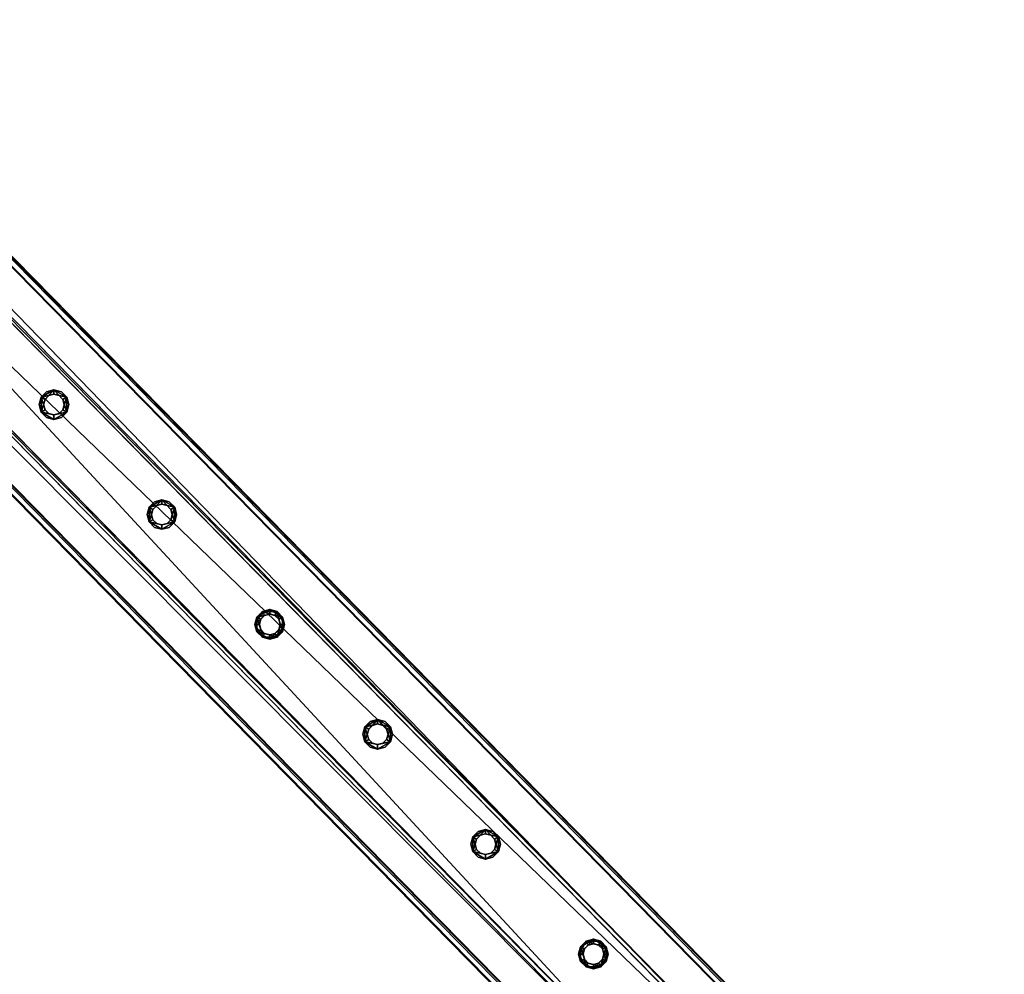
# Model space of a CAD drawing. Header units: millimetres. Extents: x 93711086 to 93775423, y 1247239064 to 1247319365.
# Tile 639 of 656: x 93737637 to 93738346, y 1247285714 to 1247286400. Entities that reach past the tile are written whole.
import ezdxf

# ---------------------------------------------------------------- set-up
doc = ezdxf.new("R2010")
doc.units = ezdxf.units.MM
doc.layers.add('BEAM', color=7, linetype='Continuous')

# ---------------------------------------------------------------- blocks, each defined once
blk = doc.blocks.new('5bbbe152-908d-476c-86af-f8c3bda7d93c')
at = {"color": 0, "transparency": 16777216}
mesh = blk.add_polyface(dxfattribs=at)
corners = [(93746645.62, 1247277057.67, 4971.49), (93746647.26, 1247277056.79, 5031.46), (93746991.77, 1247276710, 5017.42), (93746990.21, 1247276710.81, 4957.44), (93746989.83, 1247276711.2, 4957.46), (93746643.57, 1247277053.34, 5026.51), (93746642.07, 1247277054.15, 4971.53), (93746986.28, 1247276707.68, 4957.5), (93746988.12, 1247276706.53, 5012.46), (93746563.85, 1247276976.82, 4972.53), (93746565.34, 1247276976.01, 5027.5), (93746910.49, 1247276628.59, 5013.44), (93746908.27, 1247276630.13, 4958.49), (93746561.93, 1247276972.42, 5032.55), (93746560.29, 1247276973.3, 4972.58), (93746904.72, 1247276626.61, 4958.54), (93746907.09, 1247276624.98, 5018.48), (93746646.91, 1247277057.14, 5031.48), (93746561.35, 1247276973.01, 5032.57), (93746641.67, 1247277054.56, 4971.55), (93746645.23, 1247277058.06, 4971.51), (93746564.77, 1247276976.59, 5027.53), (93746643.2, 1247277053.71, 5026.52), (93746559.68, 1247276973.93, 4972.6), (93746563.24, 1247276977.43, 4972.56), (93735437.15, 1247288462.97, 5519.22), (93735351.43, 1247288378.99, 5520.32), (93735351.86, 1247288378.55, 5520.3), (93735437.5, 1247288462.61, 5519.2), (93735435.8, 1247288463.55, 5459.23), (93735432.24, 1247288460.05, 5459.28), (93735431.86, 1247288460.43, 5459.3), (93735433.43, 1247288459.55, 5514.27), (93735433.79, 1247288459.19, 5514.25), (93735354.86, 1247288382.57, 5515.28), (93735355.29, 1247288382.13, 5515.26), (93735353.29, 1247288383.45, 5460.31), (93735353.74, 1247288383, 5460.29), (93735349.72, 1247288379.95, 5460.35), (93735350.17, 1247288379.49, 5460.33)]
mesh.append_faces([[corners[k] for k in face] for face in [(19, 0, 7, 19), (21, 5, 11, 21), (23, 9, 15, 23), (0, 29, 28, 0), (30, 6, 22, 30), (34, 33, 21, 34), (36, 35, 10, 36), (10, 24, 36, 10), (38, 37, 23, 38)]], dxfattribs={"vtx0": -1, "vtx1": -1, "vtx2": -1, "vtx3": -1, "color": 0})
mesh.append_faces([[corners[k] for k in face] for face in [(13, 2, 1, 13), (27, 17, 28, 27), (29, 19, 30, 29), (39, 13, 18, 39)]], dxfattribs={"vtx0": -1, "vtx2": -1, "vtx3": -1, "color": 0})
mesh.append_faces([[corners[k] for k in face] for face in [(4, 0, 2, 4), (8, 5, 7, 8), (12, 9, 11, 12), (16, 13, 15, 16), (1, 17, 13, 1), (28, 25, 27, 28), (28, 17, 0, 28), (30, 31, 29, 30), (33, 32, 30, 33), (22, 33, 30, 22), (27, 26, 39, 27), (39, 23, 13, 39), (18, 27, 39, 18)]], dxfattribs={"vtx1": -1, "vtx2": -1, "vtx3": -1, "color": 0})
mesh.append_faces([[corners[k] for k in face] for face in [(0, 1, 2, 0), (2, 3, 4, 2), (5, 6, 7, 5), (9, 10, 11, 9), (13, 14, 15, 13), (17, 18, 13, 17), (13, 16, 2, 13), (19, 20, 0, 19), (0, 4, 7, 0), (7, 6, 19, 7), (21, 22, 5, 21), (5, 8, 11, 5), (11, 10, 21, 11), (23, 24, 9, 23), (9, 12, 15, 9), (15, 14, 23, 15), (25, 26, 27, 25), (27, 18, 17, 27), (17, 1, 0, 17), (0, 20, 29, 0), (29, 20, 19, 29), (32, 31, 30, 32), (30, 19, 6, 30), (6, 5, 22, 6), (34, 32, 33, 34), (33, 22, 21, 33), (21, 35, 34, 21), (36, 34, 35, 36), (35, 21, 10, 35), (10, 9, 24, 10), (24, 37, 36, 24), (38, 36, 37, 38), (37, 24, 23, 37), (23, 39, 38, 23), (26, 38, 39, 26), (23, 14, 13, 23)]], dxfattribs={"vtx2": -1, "vtx3": -1, "color": 0})
blk = doc.blocks.new('58c448a9-4bff-47b0-b0e8-65a68e47db47')
at = {"color": 0, "transparency": 16777216}
mesh = blk.add_polyface(dxfattribs=at)
corners = [(93738173.31, 1247285549.12, 4492.75), (93738216.12, 1247285591.17, 4492.75), (93736818.73, 1247287013.71, 4553.64), (93736775.92, 1247286971.66, 4553.64), (93738215.26, 1247285592.04, 4452.77), (93736817.87, 1247287014.58, 4513.66), (93738213.12, 1247285589.94, 4452.77), (93736815.73, 1247287012.48, 4513.66), (93738213.91, 1247285589.13, 4489.75), (93736816.52, 1247287011.67, 4550.64), (93738175.39, 1247285551.29, 4489.75), (93736778, 1247286973.83, 4550.64), (93738174.6, 1247285552.09, 4452.77), (93736777.21, 1247286974.63, 4513.66), (93738172.46, 1247285549.99, 4452.77), (93736775.07, 1247286972.53, 4513.66)]
mesh.append_faces([[corners[k] for k in face] for face in [(0, 2, 3, 0), (1, 5, 2, 1), (4, 7, 5, 4), (6, 9, 7, 6), (8, 11, 9, 8), (10, 13, 11, 10), (12, 15, 13, 12), (14, 3, 15, 14)]], dxfattribs={"vtx0": -1, "color": 0})
mesh.append_faces([[corners[k] for k in face] for face in [(2, 7, 9, 2), (11, 15, 3, 11), (0, 12, 10, 0), (8, 4, 1, 8)]], dxfattribs={"vtx0": -1, "vtx2": -1, "vtx3": -1, "color": 0})
mesh.append_faces([[corners[k] for k in face] for face in [(3, 2, 9, 3), (9, 11, 3, 9), (1, 0, 10, 1), (10, 8, 1, 10)]], dxfattribs={"vtx1": -1, "vtx2": -1, "vtx3": -1, "color": 0})
mesh.append_faces([[corners[k] for k in face] for face in [(0, 1, 2, 0), (1, 4, 5, 1), (4, 6, 7, 4), (6, 8, 9, 6), (8, 10, 11, 8), (10, 12, 13, 10), (12, 14, 15, 12), (14, 0, 3, 14), (2, 5, 7, 2), (11, 13, 15, 11), (0, 14, 12, 0), (8, 6, 4, 8)]], dxfattribs={"vtx2": -1, "vtx3": -1, "color": 0})
blk = doc.blocks.new('68132d3e-b320-44af-b247-9f93fc64a0fe')
at = {"color": 0, "transparency": 16777216}
mesh = blk.add_polyface(dxfattribs=at)
corners = [(93738050.11, 1247285720.76, 4499.53), (93738046.38, 1247285721.76, 4499.53), (93738046.38, 1247285721.76, 5399.53), (93738050.11, 1247285720.76, 5399.53), (93738043.66, 1247285724.49, 4499.53), (93738043.66, 1247285724.49, 5399.53), (93738042.66, 1247285728.21, 4499.53), (93738042.66, 1247285728.21, 5399.53), (93738043.66, 1247285731.94, 4499.53), (93738043.66, 1247285731.94, 5399.53), (93738046.38, 1247285734.67, 4499.53), (93738046.38, 1247285734.67, 5399.53), (93738050.11, 1247285735.66, 4499.53), (93738050.11, 1247285735.66, 5399.53), (93738053.83, 1247285734.67, 4499.53), (93738053.83, 1247285734.67, 5399.53), (93738056.56, 1247285731.94, 4499.53), (93738056.56, 1247285731.94, 5399.53), (93738057.56, 1247285728.21, 4499.53), (93738057.56, 1247285728.21, 5399.53), (93738056.56, 1247285724.49, 4499.53), (93738056.56, 1247285724.49, 5399.53), (93738053.83, 1247285721.76, 4499.53), (93738053.83, 1247285721.76, 5399.53), (93738050.11, 1247285717.56, 4499.53), (93738055.43, 1247285718.99, 4499.53), (93738055.43, 1247285718.99, 5399.53), (93738050.11, 1247285717.56, 5399.53), (93738059.33, 1247285722.89, 4499.53), (93738059.33, 1247285722.89, 5399.53), (93738060.76, 1247285728.21, 4499.53), (93738060.76, 1247285728.21, 5399.53), (93738059.33, 1247285733.54, 4499.53), (93738059.33, 1247285733.54, 5399.53), (93738055.43, 1247285737.44, 4499.53), (93738055.43, 1247285737.44, 5399.53), (93738050.11, 1247285738.86, 4499.53), (93738050.11, 1247285738.86, 5399.53), (93738044.78, 1247285737.44, 4499.53), (93738044.78, 1247285737.44, 5399.53), (93738040.89, 1247285733.54, 4499.53), (93738040.89, 1247285733.54, 5399.53), (93738039.46, 1247285728.21, 4499.53), (93738039.46, 1247285728.21, 5399.53), (93738040.89, 1247285722.89, 4499.53), (93738040.89, 1247285722.89, 5399.53), (93738044.78, 1247285718.99, 4499.53), (93738044.78, 1247285718.99, 5399.53)]
mesh.append_faces([[corners[k] for k in face] for face in [(0, 2, 3, 0), (1, 5, 2, 1), (4, 7, 5, 4), (6, 9, 7, 6), (8, 11, 9, 8), (10, 13, 11, 10), (12, 15, 13, 12), (14, 17, 15, 14), (16, 19, 17, 16), (18, 21, 19, 18), (20, 23, 21, 20), (22, 3, 23, 22), (24, 26, 27, 24), (25, 29, 26, 25), (28, 31, 29, 28), (30, 33, 31, 30), (32, 35, 33, 32), (34, 37, 35, 34), (36, 39, 37, 36), (38, 41, 39, 38), (40, 43, 41, 40), (42, 45, 43, 42), (44, 47, 45, 44), (46, 27, 47, 46)]], dxfattribs={"vtx0": -1, "color": 0})
mesh.append_faces([[corners[k] for k in face] for face in [(13, 33, 37, 13), (29, 33, 19, 29), (27, 29, 21, 27), (9, 37, 41, 9), (45, 27, 3, 45), (5, 41, 45, 5), (30, 25, 18, 30), (34, 30, 18, 34), (1, 25, 46, 1), (38, 34, 14, 38), (6, 46, 42, 6), (42, 38, 10, 42)]], dxfattribs={"vtx0": -1, "vtx1": -1, "vtx2": -1, "vtx3": -1, "color": 0})
mesh.append_faces([[corners[k] for k in face] for face in [(33, 15, 17, 33), (33, 17, 19, 33), (29, 19, 21, 29), (27, 21, 23, 27), (27, 23, 3, 27), (45, 3, 2, 45), (25, 20, 18, 25), (34, 18, 16, 34), (34, 16, 14, 34), (38, 14, 12, 38), (38, 12, 10, 38)]], dxfattribs={"vtx0": -1, "vtx2": -1, "vtx3": -1, "color": 0})
mesh.append_faces([[corners[k] for k in face] for face in [(13, 15, 33, 13), (11, 13, 37, 11), (9, 11, 37, 9), (7, 9, 41, 7), (5, 7, 41, 5), (2, 5, 45, 2), (22, 20, 25, 22), (0, 22, 25, 0), (1, 0, 25, 1), (4, 1, 46, 4), (6, 4, 46, 6), (8, 6, 42, 8), (10, 8, 42, 10)]], dxfattribs={"vtx1": -1, "vtx2": -1, "vtx3": -1, "color": 0})
mesh.append_faces([[corners[k] for k in face] for face in [(0, 1, 2, 0), (1, 4, 5, 1), (4, 6, 7, 4), (6, 8, 9, 6), (8, 10, 11, 8), (10, 12, 13, 10), (12, 14, 15, 12), (14, 16, 17, 14), (16, 18, 19, 16), (18, 20, 21, 18), (20, 22, 23, 20), (22, 0, 3, 22), (24, 25, 26, 24), (25, 28, 29, 25), (28, 30, 31, 28), (30, 32, 33, 30), (32, 34, 35, 32), (34, 36, 37, 34), (36, 38, 39, 36), (38, 40, 41, 38), (40, 42, 43, 40), (42, 44, 45, 42), (44, 46, 47, 44), (46, 24, 27, 46), (33, 35, 37, 33), (37, 39, 41, 37), (41, 43, 45, 41), (45, 47, 27, 45), (27, 26, 29, 27), (29, 31, 33, 29), (25, 24, 46, 25), (46, 44, 42, 46), (42, 40, 38, 42), (38, 36, 34, 38), (34, 32, 30, 34), (30, 28, 25, 30)]], dxfattribs={"vtx2": -1, "vtx3": -1, "color": 0})
blk = doc.blocks.new('3572e7b1-8385-4671-a78a-e2261f698384')
at = {"color": 0, "transparency": 16777216}
mesh = blk.add_polyface(dxfattribs=at)
corners = [(93737972.48, 1247285799.8, 4502.92), (93737968.76, 1247285800.8, 4502.92), (93737968.76, 1247285800.8, 5402.92), (93737972.48, 1247285799.8, 5402.92), (93737966.03, 1247285803.53, 4502.92), (93737966.03, 1247285803.53, 5402.92), (93737965.03, 1247285807.25, 4502.92), (93737965.03, 1247285807.25, 5402.92), (93737966.03, 1247285810.98, 4502.92), (93737966.03, 1247285810.98, 5402.92), (93737968.76, 1247285813.7, 4502.92), (93737968.76, 1247285813.7, 5402.92), (93737972.48, 1247285814.7, 4502.92), (93737972.48, 1247285814.7, 5402.92), (93737976.21, 1247285813.7, 4502.92), (93737976.21, 1247285813.7, 5402.92), (93737978.94, 1247285810.98, 4502.92), (93737978.94, 1247285810.98, 5402.92), (93737979.93, 1247285807.25, 4502.92), (93737979.93, 1247285807.25, 5402.92), (93737978.94, 1247285803.53, 4502.92), (93737978.94, 1247285803.53, 5402.92), (93737976.21, 1247285800.8, 4502.92), (93737976.21, 1247285800.8, 5402.92), (93737972.48, 1247285796.6, 4502.92), (93737977.81, 1247285798.03, 4502.92), (93737977.81, 1247285798.03, 5402.92), (93737972.48, 1247285796.6, 5402.92), (93737981.71, 1247285801.93, 4502.92), (93737981.71, 1247285801.93, 5402.92), (93737983.13, 1247285807.25, 4502.92), (93737983.13, 1247285807.25, 5402.92), (93737981.71, 1247285812.58, 4502.92), (93737981.71, 1247285812.58, 5402.92), (93737977.81, 1247285816.47, 4502.92), (93737977.81, 1247285816.47, 5402.92), (93737972.48, 1247285817.9, 4502.92), (93737972.48, 1247285817.9, 5402.92), (93737967.16, 1247285816.47, 4502.92), (93737967.16, 1247285816.47, 5402.92), (93737963.26, 1247285812.58, 4502.92), (93737963.26, 1247285812.58, 5402.92), (93737961.83, 1247285807.25, 4502.92), (93737961.83, 1247285807.25, 5402.92), (93737963.26, 1247285801.93, 4502.92), (93737963.26, 1247285801.93, 5402.92), (93737967.16, 1247285798.03, 4502.92), (93737967.16, 1247285798.03, 5402.92)]
mesh.append_faces([[corners[k] for k in face] for face in [(0, 2, 3, 0), (1, 5, 2, 1), (4, 7, 5, 4), (6, 9, 7, 6), (8, 11, 9, 8), (10, 13, 11, 10), (12, 15, 13, 12), (14, 17, 15, 14), (16, 19, 17, 16), (18, 21, 19, 18), (20, 23, 21, 20), (22, 3, 23, 22), (24, 26, 27, 24), (25, 29, 26, 25), (28, 31, 29, 28), (30, 33, 31, 30), (32, 35, 33, 32), (34, 37, 35, 34), (36, 39, 37, 36), (38, 41, 39, 38), (40, 43, 41, 40), (42, 45, 43, 42), (44, 47, 45, 44), (46, 27, 47, 46)]], dxfattribs={"vtx0": -1, "color": 0})
mesh.append_faces([[corners[k] for k in face] for face in [(27, 29, 3, 27), (17, 29, 33, 17), (45, 27, 3, 45), (13, 33, 37, 13), (41, 45, 5, 41), (9, 37, 41, 9), (24, 44, 0, 24), (8, 44, 40, 8), (28, 24, 0, 28), (12, 40, 36, 12), (32, 28, 20, 32), (16, 36, 32, 16)]], dxfattribs={"vtx0": -1, "vtx1": -1, "vtx2": -1, "vtx3": -1, "color": 0})
mesh.append_faces([[corners[k] for k in face] for face in [(29, 21, 23, 29), (29, 23, 3, 29), (45, 3, 2, 45), (45, 2, 5, 45), (41, 5, 7, 41), (41, 7, 9, 41), (44, 4, 1, 44), (44, 1, 0, 44), (28, 0, 22, 28), (28, 22, 20, 28), (32, 20, 18, 32), (32, 18, 16, 32)]], dxfattribs={"vtx0": -1, "vtx2": -1, "vtx3": -1, "color": 0})
mesh.append_faces([[corners[k] for k in face] for face in [(19, 21, 29, 19), (17, 19, 29, 17), (15, 17, 33, 15), (13, 15, 33, 13), (11, 13, 37, 11), (9, 11, 37, 9), (6, 4, 44, 6), (8, 6, 44, 8), (10, 8, 40, 10), (12, 10, 40, 12), (14, 12, 36, 14), (16, 14, 36, 16)]], dxfattribs={"vtx1": -1, "vtx2": -1, "vtx3": -1, "color": 0})
mesh.append_faces([[corners[k] for k in face] for face in [(0, 1, 2, 0), (1, 4, 5, 1), (4, 6, 7, 4), (6, 8, 9, 6), (8, 10, 11, 8), (10, 12, 13, 10), (12, 14, 15, 12), (14, 16, 17, 14), (16, 18, 19, 16), (18, 20, 21, 18), (20, 22, 23, 20), (22, 0, 3, 22), (24, 25, 26, 24), (25, 28, 29, 25), (28, 30, 31, 28), (30, 32, 33, 30), (32, 34, 35, 32), (34, 36, 37, 34), (36, 38, 39, 36), (38, 40, 41, 38), (40, 42, 43, 40), (42, 44, 45, 42), (44, 46, 47, 44), (46, 24, 27, 46), (29, 31, 33, 29), (33, 35, 37, 33), (37, 39, 41, 37), (41, 43, 45, 41), (45, 47, 27, 45), (27, 26, 29, 27), (44, 42, 40, 44), (40, 38, 36, 40), (36, 34, 32, 36), (32, 30, 28, 32), (28, 25, 24, 28), (24, 46, 44, 24)]], dxfattribs={"vtx2": -1, "vtx3": -1, "color": 0})
blk = doc.blocks.new('5cfb98c5-6e66-41a9-b5d1-5e54139c3cfa')
at = {"color": 0, "transparency": 16777216}
mesh = blk.add_polyface(dxfattribs=at)
corners = [(93737894.86, 1247285878.84, 4506.31), (93737891.14, 1247285879.84, 4506.31), (93737891.14, 1247285879.84, 5406.31), (93737894.86, 1247285878.84, 5406.31), (93737888.41, 1247285882.56, 4506.31), (93737888.41, 1247285882.56, 5406.31), (93737887.41, 1247285886.29, 4506.31), (93737887.41, 1247285886.29, 5406.31), (93737888.41, 1247285890.01, 4506.31), (93737888.41, 1247285890.01, 5406.31), (93737891.14, 1247285892.74, 4506.31), (93737891.14, 1247285892.74, 5406.31), (93737894.86, 1247285893.74, 4506.31), (93737894.86, 1247285893.74, 5406.31), (93737898.59, 1247285892.74, 4506.31), (93737898.59, 1247285892.74, 5406.31), (93737901.31, 1247285890.01, 4506.31), (93737901.31, 1247285890.01, 5406.31), (93737902.31, 1247285886.29, 4506.31), (93737902.31, 1247285886.29, 5406.31), (93737901.31, 1247285882.56, 4506.31), (93737901.31, 1247285882.56, 5406.31), (93737898.59, 1247285879.84, 4506.31), (93737898.59, 1247285879.84, 5406.31), (93737894.86, 1247285875.64, 4506.31), (93737900.19, 1247285877.07, 4506.31), (93737900.19, 1247285877.07, 5406.31), (93737894.86, 1247285875.64, 5406.31), (93737904.08, 1247285880.96, 4506.31), (93737904.08, 1247285880.96, 5406.31), (93737905.51, 1247285886.29, 4506.31), (93737905.51, 1247285886.29, 5406.31), (93737904.08, 1247285891.61, 4506.31), (93737904.08, 1247285891.61, 5406.31), (93737900.19, 1247285895.51, 4506.31), (93737900.19, 1247285895.51, 5406.31), (93737894.86, 1247285896.94, 4506.31), (93737894.86, 1247285896.94, 5406.31), (93737889.54, 1247285895.51, 4506.31), (93737889.54, 1247285895.51, 5406.31), (93737885.64, 1247285891.61, 4506.31), (93737885.64, 1247285891.61, 5406.31), (93737884.21, 1247285886.29, 4506.31), (93737884.21, 1247285886.29, 5406.31), (93737885.64, 1247285880.96, 4506.31), (93737885.64, 1247285880.96, 5406.31), (93737889.54, 1247285877.07, 4506.31), (93737889.54, 1247285877.07, 5406.31)]
mesh.append_faces([[corners[k] for k in face] for face in [(0, 2, 3, 0), (1, 5, 2, 1), (4, 7, 5, 4), (6, 9, 7, 6), (8, 11, 9, 8), (10, 13, 11, 10), (12, 15, 13, 12), (14, 17, 15, 14), (16, 19, 17, 16), (18, 21, 19, 18), (20, 23, 21, 20), (22, 3, 23, 22), (24, 26, 27, 24), (25, 29, 26, 25), (28, 31, 29, 28), (30, 33, 31, 30), (32, 35, 33, 32), (34, 37, 35, 34), (36, 39, 37, 36), (38, 41, 39, 38), (40, 43, 41, 40), (42, 45, 43, 42), (44, 47, 45, 44), (46, 27, 47, 46)]], dxfattribs={"vtx0": -1, "color": 0})
mesh.append_faces([[corners[k] for k in face] for face in [(27, 29, 3, 27), (17, 29, 33, 17), (45, 27, 3, 45), (13, 33, 37, 13), (41, 45, 5, 41), (9, 37, 41, 9), (24, 44, 0, 24), (8, 44, 40, 8), (28, 24, 0, 28), (12, 40, 36, 12), (32, 28, 20, 32), (16, 36, 32, 16)]], dxfattribs={"vtx0": -1, "vtx1": -1, "vtx2": -1, "vtx3": -1, "color": 0})
mesh.append_faces([[corners[k] for k in face] for face in [(29, 21, 23, 29), (29, 23, 3, 29), (45, 3, 2, 45), (45, 2, 5, 45), (41, 5, 7, 41), (41, 7, 9, 41), (44, 4, 1, 44), (44, 1, 0, 44), (28, 0, 22, 28), (28, 22, 20, 28), (32, 20, 18, 32), (32, 18, 16, 32)]], dxfattribs={"vtx0": -1, "vtx2": -1, "vtx3": -1, "color": 0})
mesh.append_faces([[corners[k] for k in face] for face in [(19, 21, 29, 19), (17, 19, 29, 17), (15, 17, 33, 15), (13, 15, 33, 13), (11, 13, 37, 11), (9, 11, 37, 9), (6, 4, 44, 6), (8, 6, 44, 8), (10, 8, 40, 10), (12, 10, 40, 12), (14, 12, 36, 14), (16, 14, 36, 16)]], dxfattribs={"vtx1": -1, "vtx2": -1, "vtx3": -1, "color": 0})
mesh.append_faces([[corners[k] for k in face] for face in [(0, 1, 2, 0), (1, 4, 5, 1), (4, 6, 7, 4), (6, 8, 9, 6), (8, 10, 11, 8), (10, 12, 13, 10), (12, 14, 15, 12), (14, 16, 17, 14), (16, 18, 19, 16), (18, 20, 21, 18), (20, 22, 23, 20), (22, 0, 3, 22), (24, 25, 26, 24), (25, 28, 29, 25), (28, 30, 31, 28), (30, 32, 33, 30), (32, 34, 35, 32), (34, 36, 37, 34), (36, 38, 39, 36), (38, 40, 41, 38), (40, 42, 43, 40), (42, 44, 45, 42), (44, 46, 47, 44), (46, 24, 27, 46), (29, 31, 33, 29), (33, 35, 37, 33), (37, 39, 41, 37), (41, 43, 45, 41), (45, 47, 27, 45), (27, 26, 29, 27), (44, 42, 40, 44), (40, 38, 36, 40), (36, 34, 32, 36), (32, 30, 28, 32), (28, 25, 24, 28), (24, 46, 44, 24)]], dxfattribs={"vtx2": -1, "vtx3": -1, "color": 0})
blk = doc.blocks.new('feee9a43-69b3-4d1a-b444-c9a71e625d9b')
at = {"color": 0, "transparency": 16777216}
mesh = blk.add_polyface(dxfattribs=at)
corners = [(93737817.24, 1247285957.88, 4509.7), (93737813.51, 1247285958.88, 4509.7), (93737813.51, 1247285958.88, 5409.7), (93737817.24, 1247285957.88, 5409.7), (93737810.79, 1247285961.6, 4509.7), (93737810.79, 1247285961.6, 5409.7), (93737809.79, 1247285965.33, 4509.7), (93737809.79, 1247285965.33, 5409.7), (93737810.79, 1247285969.05, 4509.7), (93737810.79, 1247285969.05, 5409.7), (93737813.51, 1247285971.78, 4509.7), (93737813.51, 1247285971.78, 5409.7), (93737817.24, 1247285972.78, 4509.7), (93737817.24, 1247285972.78, 5409.7), (93737820.96, 1247285971.78, 4509.7), (93737820.96, 1247285971.78, 5409.7), (93737823.69, 1247285969.05, 4509.7), (93737823.69, 1247285969.05, 5409.7), (93737824.69, 1247285965.33, 4509.7), (93737824.69, 1247285965.33, 5409.7), (93737823.69, 1247285961.6, 4509.7), (93737823.69, 1247285961.6, 5409.7), (93737820.96, 1247285958.88, 4509.7), (93737820.96, 1247285958.88, 5409.7), (93737817.24, 1247285954.68, 4509.7), (93737822.56, 1247285956.1, 4509.7), (93737822.56, 1247285956.1, 5409.7), (93737817.24, 1247285954.68, 5409.7), (93737826.46, 1247285960, 4509.7), (93737826.46, 1247285960, 5409.7), (93737827.89, 1247285965.33, 4509.7), (93737827.89, 1247285965.33, 5409.7), (93737826.46, 1247285970.65, 4509.7), (93737826.46, 1247285970.65, 5409.7), (93737822.56, 1247285974.55, 4509.7), (93737822.56, 1247285974.55, 5409.7), (93737817.24, 1247285975.98, 4509.7), (93737817.24, 1247285975.98, 5409.7), (93737811.91, 1247285974.55, 4509.7), (93737811.91, 1247285974.55, 5409.7), (93737808.01, 1247285970.65, 4509.7), (93737808.01, 1247285970.65, 5409.7), (93737806.59, 1247285965.33, 4509.7), (93737806.59, 1247285965.33, 5409.7), (93737808.01, 1247285960, 4509.7), (93737808.01, 1247285960, 5409.7), (93737811.91, 1247285956.1, 4509.7), (93737811.91, 1247285956.1, 5409.7)]
mesh.append_faces([[corners[k] for k in face] for face in [(0, 2, 3, 0), (1, 5, 2, 1), (4, 7, 5, 4), (6, 9, 7, 6), (8, 11, 9, 8), (10, 13, 11, 10), (12, 15, 13, 12), (14, 17, 15, 14), (16, 19, 17, 16), (18, 21, 19, 18), (20, 23, 21, 20), (22, 3, 23, 22), (24, 26, 27, 24), (25, 29, 26, 25), (28, 31, 29, 28), (30, 33, 31, 30), (32, 35, 33, 32), (34, 37, 35, 34), (36, 39, 37, 36), (38, 41, 39, 38), (40, 43, 41, 40), (42, 45, 43, 42), (44, 47, 45, 44), (46, 27, 47, 46)]], dxfattribs={"vtx0": -1, "color": 0})
mesh.append_faces([[corners[k] for k in face] for face in [(37, 41, 13, 37), (5, 41, 45, 5), (33, 37, 13, 33), (3, 45, 27, 3), (29, 33, 17, 29), (21, 27, 29, 21), (30, 25, 18, 30), (34, 30, 18, 34), (1, 25, 46, 1), (38, 34, 14, 38), (6, 46, 42, 6), (42, 38, 10, 42)]], dxfattribs={"vtx0": -1, "vtx1": -1, "vtx2": -1, "vtx3": -1, "color": 0})
mesh.append_faces([[corners[k] for k in face] for face in [(41, 9, 11, 41), (41, 11, 13, 41), (33, 13, 15, 33), (33, 15, 17, 33), (29, 17, 19, 29), (29, 19, 21, 29), (25, 20, 18, 25), (34, 18, 16, 34), (34, 16, 14, 34), (38, 14, 12, 38), (38, 12, 10, 38)]], dxfattribs={"vtx0": -1, "vtx2": -1, "vtx3": -1, "color": 0})
mesh.append_faces([[corners[k] for k in face] for face in [(7, 9, 41, 7), (5, 7, 41, 5), (2, 5, 45, 2), (3, 2, 45, 3), (23, 3, 27, 23), (21, 23, 27, 21), (22, 20, 25, 22), (0, 22, 25, 0), (1, 0, 25, 1), (4, 1, 46, 4), (6, 4, 46, 6), (8, 6, 42, 8), (10, 8, 42, 10)]], dxfattribs={"vtx1": -1, "vtx2": -1, "vtx3": -1, "color": 0})
mesh.append_faces([[corners[k] for k in face] for face in [(0, 1, 2, 0), (1, 4, 5, 1), (4, 6, 7, 4), (6, 8, 9, 6), (8, 10, 11, 8), (10, 12, 13, 10), (12, 14, 15, 12), (14, 16, 17, 14), (16, 18, 19, 16), (18, 20, 21, 18), (20, 22, 23, 20), (22, 0, 3, 22), (24, 25, 26, 24), (25, 28, 29, 25), (28, 30, 31, 28), (30, 32, 33, 30), (32, 34, 35, 32), (34, 36, 37, 34), (36, 38, 39, 36), (38, 40, 41, 38), (40, 42, 43, 40), (42, 44, 45, 42), (44, 46, 47, 44), (46, 24, 27, 46), (41, 43, 45, 41), (45, 47, 27, 45), (27, 26, 29, 27), (29, 31, 33, 29), (33, 35, 37, 33), (37, 39, 41, 37), (25, 24, 46, 25), (46, 44, 42, 46), (42, 40, 38, 42), (38, 36, 34, 38), (34, 32, 30, 34), (30, 28, 25, 30)]], dxfattribs={"vtx2": -1, "vtx3": -1, "color": 0})
blk = doc.blocks.new('1a475025-eee0-408a-8f5f-d755ca373c2f')
at = {"color": 0, "transparency": 16777216}
mesh = blk.add_polyface(dxfattribs=at)
corners = [(93737739.61, 1247286036.92, 4513.09), (93737735.89, 1247286037.92, 4513.09), (93737735.89, 1247286037.92, 5413.09), (93737739.61, 1247286036.92, 5413.09), (93737733.16, 1247286040.64, 4513.09), (93737733.16, 1247286040.64, 5413.09), (93737732.16, 1247286044.37, 4513.09), (93737732.16, 1247286044.37, 5413.09), (93737733.16, 1247286048.09, 4513.09), (93737733.16, 1247286048.09, 5413.09), (93737735.89, 1247286050.82, 4513.09), (93737735.89, 1247286050.82, 5413.09), (93737739.61, 1247286051.82, 4513.09), (93737739.61, 1247286051.82, 5413.09), (93737743.34, 1247286050.82, 4513.09), (93737743.34, 1247286050.82, 5413.09), (93737746.07, 1247286048.09, 4513.09), (93737746.07, 1247286048.09, 5413.09), (93737747.06, 1247286044.37, 4513.09), (93737747.06, 1247286044.37, 5413.09), (93737746.07, 1247286040.64, 4513.09), (93737746.07, 1247286040.64, 5413.09), (93737743.34, 1247286037.92, 4513.09), (93737743.34, 1247286037.92, 5413.09), (93737739.61, 1247286033.72, 4513.09), (93737744.94, 1247286035.14, 4513.09), (93737744.94, 1247286035.14, 5413.09), (93737739.61, 1247286033.72, 5413.09), (93737748.84, 1247286039.04, 4513.09), (93737748.84, 1247286039.04, 5413.09), (93737750.26, 1247286044.37, 4513.09), (93737750.26, 1247286044.37, 5413.09), (93737748.84, 1247286049.69, 4513.09), (93737748.84, 1247286049.69, 5413.09), (93737744.94, 1247286053.59, 4513.09), (93737744.94, 1247286053.59, 5413.09), (93737739.61, 1247286055.02, 4513.09), (93737739.61, 1247286055.02, 5413.09), (93737734.29, 1247286053.59, 4513.09), (93737734.29, 1247286053.59, 5413.09), (93737730.39, 1247286049.69, 4513.09), (93737730.39, 1247286049.69, 5413.09), (93737728.96, 1247286044.37, 4513.09), (93737728.96, 1247286044.37, 5413.09), (93737730.39, 1247286039.04, 4513.09), (93737730.39, 1247286039.04, 5413.09), (93737734.29, 1247286035.14, 4513.09), (93737734.29, 1247286035.14, 5413.09)]
mesh.append_faces([[corners[k] for k in face] for face in [(0, 2, 3, 0), (1, 5, 2, 1), (4, 7, 5, 4), (6, 9, 7, 6), (8, 11, 9, 8), (10, 13, 11, 10), (12, 15, 13, 12), (14, 17, 15, 14), (16, 19, 17, 16), (18, 21, 19, 18), (20, 23, 21, 20), (22, 3, 23, 22), (24, 26, 27, 24), (25, 29, 26, 25), (28, 31, 29, 28), (30, 33, 31, 30), (32, 35, 33, 32), (34, 37, 35, 34), (36, 39, 37, 36), (38, 41, 39, 38), (40, 43, 41, 40), (42, 45, 43, 42), (44, 47, 45, 44), (46, 27, 47, 46)]], dxfattribs={"vtx0": -1, "color": 0})
mesh.append_faces([[corners[k] for k in face] for face in [(27, 29, 3, 27), (17, 29, 33, 17), (45, 27, 3, 45), (13, 33, 37, 13), (41, 45, 5, 41), (9, 37, 41, 9), (24, 44, 0, 24), (8, 44, 40, 8), (28, 24, 0, 28), (12, 40, 36, 12), (32, 28, 20, 32), (16, 36, 32, 16)]], dxfattribs={"vtx0": -1, "vtx1": -1, "vtx2": -1, "vtx3": -1, "color": 0})
mesh.append_faces([[corners[k] for k in face] for face in [(29, 21, 23, 29), (29, 23, 3, 29), (45, 3, 2, 45), (45, 2, 5, 45), (41, 5, 7, 41), (41, 7, 9, 41), (44, 4, 1, 44), (44, 1, 0, 44), (28, 0, 22, 28), (28, 22, 20, 28), (32, 20, 18, 32), (32, 18, 16, 32)]], dxfattribs={"vtx0": -1, "vtx2": -1, "vtx3": -1, "color": 0})
mesh.append_faces([[corners[k] for k in face] for face in [(19, 21, 29, 19), (17, 19, 29, 17), (15, 17, 33, 15), (13, 15, 33, 13), (11, 13, 37, 11), (9, 11, 37, 9), (6, 4, 44, 6), (8, 6, 44, 8), (10, 8, 40, 10), (12, 10, 40, 12), (14, 12, 36, 14), (16, 14, 36, 16)]], dxfattribs={"vtx1": -1, "vtx2": -1, "vtx3": -1, "color": 0})
mesh.append_faces([[corners[k] for k in face] for face in [(0, 1, 2, 0), (1, 4, 5, 1), (4, 6, 7, 4), (6, 8, 9, 6), (8, 10, 11, 8), (10, 12, 13, 10), (12, 14, 15, 12), (14, 16, 17, 14), (16, 18, 19, 16), (18, 20, 21, 18), (20, 22, 23, 20), (22, 0, 3, 22), (24, 25, 26, 24), (25, 28, 29, 25), (28, 30, 31, 28), (30, 32, 33, 30), (32, 34, 35, 32), (34, 36, 37, 34), (36, 38, 39, 36), (38, 40, 41, 38), (40, 42, 43, 40), (42, 44, 45, 42), (44, 46, 47, 44), (46, 24, 27, 46), (29, 31, 33, 29), (33, 35, 37, 33), (37, 39, 41, 37), (41, 43, 45, 41), (45, 47, 27, 45), (27, 26, 29, 27), (44, 42, 40, 44), (40, 38, 36, 40), (36, 34, 32, 36), (32, 30, 28, 32), (28, 25, 24, 28), (24, 46, 44, 24)]], dxfattribs={"vtx2": -1, "vtx3": -1, "color": 0})
blk = doc.blocks.new('a8597003-552f-4577-ac27-b554ff8fcc57')
at = {"color": 0, "transparency": 16777216}
mesh = blk.add_polyface(dxfattribs=at)
corners = [(93737661.99, 1247286115.96, 4516.48), (93737658.27, 1247286116.95, 4516.48), (93737658.27, 1247286116.95, 5416.48), (93737661.99, 1247286115.96, 5416.48), (93737655.54, 1247286119.68, 4516.48), (93737655.54, 1247286119.68, 5416.48), (93737654.54, 1247286123.41, 4516.48), (93737654.54, 1247286123.41, 5416.48), (93737655.54, 1247286127.13, 4516.48), (93737655.54, 1247286127.13, 5416.48), (93737658.27, 1247286129.86, 4516.48), (93737658.27, 1247286129.86, 5416.48), (93737661.99, 1247286130.86, 4516.48), (93737661.99, 1247286130.86, 5416.48), (93737665.72, 1247286129.86, 4516.48), (93737665.72, 1247286129.86, 5416.48), (93737668.44, 1247286127.13, 4516.48), (93737668.44, 1247286127.13, 5416.48), (93737669.44, 1247286123.41, 4516.48), (93737669.44, 1247286123.41, 5416.48), (93737668.44, 1247286119.68, 4516.48), (93737668.44, 1247286119.68, 5416.48), (93737665.72, 1247286116.95, 4516.48), (93737665.72, 1247286116.95, 5416.48), (93737661.99, 1247286112.76, 4516.48), (93737667.32, 1247286114.18, 4516.48), (93737667.32, 1247286114.18, 5416.48), (93737661.99, 1247286112.76, 5416.48), (93737671.21, 1247286118.08, 4516.48), (93737671.21, 1247286118.08, 5416.48), (93737672.64, 1247286123.41, 4516.48), (93737672.64, 1247286123.41, 5416.48), (93737671.21, 1247286128.73, 4516.48), (93737671.21, 1247286128.73, 5416.48), (93737667.32, 1247286132.63, 4516.48), (93737667.32, 1247286132.63, 5416.48), (93737661.99, 1247286134.06, 4516.48), (93737661.99, 1247286134.06, 5416.48), (93737656.67, 1247286132.63, 4516.48), (93737656.67, 1247286132.63, 5416.48), (93737652.77, 1247286128.73, 4516.48), (93737652.77, 1247286128.73, 5416.48), (93737651.34, 1247286123.41, 4516.48), (93737651.34, 1247286123.41, 5416.48), (93737652.77, 1247286118.08, 4516.48), (93737652.77, 1247286118.08, 5416.48), (93737656.67, 1247286114.18, 4516.48), (93737656.67, 1247286114.18, 5416.48)]
mesh.append_faces([[corners[k] for k in face] for face in [(0, 2, 3, 0), (1, 5, 2, 1), (4, 7, 5, 4), (6, 9, 7, 6), (8, 11, 9, 8), (10, 13, 11, 10), (12, 15, 13, 12), (14, 17, 15, 14), (16, 19, 17, 16), (18, 21, 19, 18), (20, 23, 21, 20), (22, 3, 23, 22), (24, 26, 27, 24), (25, 29, 26, 25), (28, 31, 29, 28), (30, 33, 31, 30), (32, 35, 33, 32), (34, 37, 35, 34), (36, 39, 37, 36), (38, 41, 39, 38), (40, 43, 41, 40), (42, 45, 43, 42), (44, 47, 45, 44), (46, 27, 47, 46)]], dxfattribs={"vtx0": -1, "color": 0})
mesh.append_faces([[corners[k] for k in face] for face in [(27, 29, 3, 27), (17, 29, 33, 17), (45, 27, 3, 45), (13, 33, 37, 13), (41, 45, 5, 41), (9, 37, 41, 9), (24, 44, 0, 24), (8, 44, 40, 8), (28, 24, 0, 28), (12, 40, 36, 12), (32, 28, 20, 32), (16, 36, 32, 16)]], dxfattribs={"vtx0": -1, "vtx1": -1, "vtx2": -1, "vtx3": -1, "color": 0})
mesh.append_faces([[corners[k] for k in face] for face in [(29, 21, 23, 29), (29, 23, 3, 29), (45, 3, 2, 45), (45, 2, 5, 45), (41, 5, 7, 41), (41, 7, 9, 41), (44, 4, 1, 44), (44, 1, 0, 44), (28, 0, 22, 28), (28, 22, 20, 28), (32, 20, 18, 32), (32, 18, 16, 32)]], dxfattribs={"vtx0": -1, "vtx2": -1, "vtx3": -1, "color": 0})
mesh.append_faces([[corners[k] for k in face] for face in [(19, 21, 29, 19), (17, 19, 29, 17), (15, 17, 33, 15), (13, 15, 33, 13), (11, 13, 37, 11), (9, 11, 37, 9), (6, 4, 44, 6), (8, 6, 44, 8), (10, 8, 40, 10), (12, 10, 40, 12), (14, 12, 36, 14), (16, 14, 36, 16)]], dxfattribs={"vtx1": -1, "vtx2": -1, "vtx3": -1, "color": 0})
mesh.append_faces([[corners[k] for k in face] for face in [(0, 1, 2, 0), (1, 4, 5, 1), (4, 6, 7, 4), (6, 8, 9, 6), (8, 10, 11, 8), (10, 12, 13, 10), (12, 14, 15, 12), (14, 16, 17, 14), (16, 18, 19, 16), (18, 20, 21, 18), (20, 22, 23, 20), (22, 0, 3, 22), (24, 25, 26, 24), (25, 28, 29, 25), (28, 30, 31, 28), (30, 32, 33, 30), (32, 34, 35, 32), (34, 36, 37, 34), (36, 38, 39, 36), (38, 40, 41, 38), (40, 42, 43, 40), (42, 44, 45, 42), (44, 46, 47, 44), (46, 24, 27, 46), (29, 31, 33, 29), (33, 35, 37, 33), (37, 39, 41, 37), (41, 43, 45, 41), (45, 47, 27, 45), (27, 26, 29, 27), (44, 42, 40, 44), (40, 38, 36, 40), (36, 34, 32, 36), (32, 30, 28, 32), (28, 25, 24, 28), (24, 46, 44, 24)]], dxfattribs={"vtx2": -1, "vtx3": -1, "color": 0})

msp = doc.modelspace()

# ---------------------------------------------------------------- block references
at = {"layer": 'BEAM', "color": 156, "true_color": 0x1e4383, "transparency": 33554687}
msp.add_blockref('5bbbe152-908d-476c-86af-f8c3bda7d93c', (0, 0), dxfattribs=at)
at = {"layer": 'BEAM', "color": 77, "true_color": 0x5b9723, "transparency": 33554687}
for name in ['58c448a9-4bff-47b0-b0e8-65a68e47db47', 'a8597003-552f-4577-ac27-b554ff8fcc57', '1a475025-eee0-408a-8f5f-d755ca373c2f', 'feee9a43-69b3-4d1a-b444-c9a71e625d9b', '5cfb98c5-6e66-41a9-b5d1-5e54139c3cfa', '3572e7b1-8385-4671-a78a-e2261f698384', '68132d3e-b320-44af-b247-9f93fc64a0fe']:
    msp.add_blockref(name, (0, 0), dxfattribs=at)

doc.saveas('drawing.dxf')
